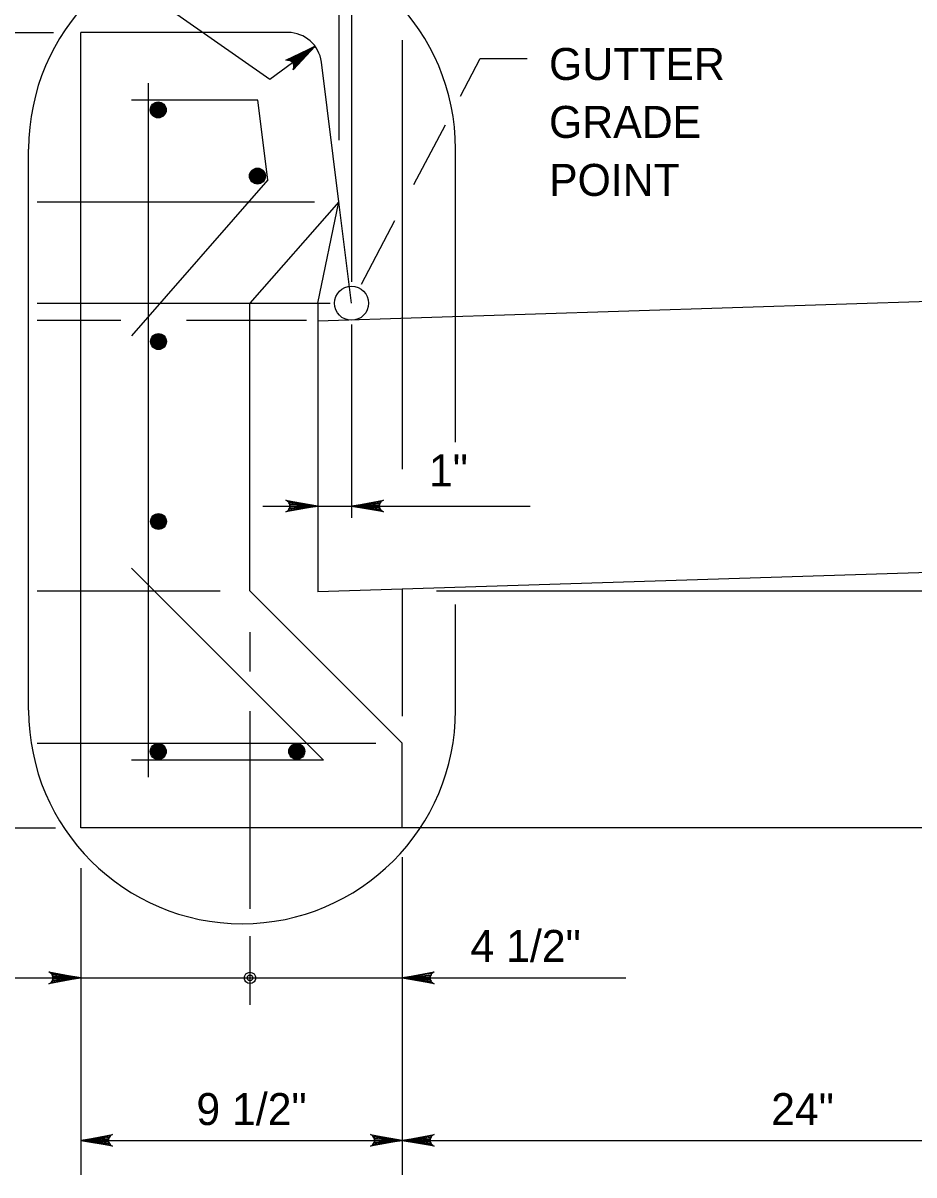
# Model space of a CAD drawing. Extents: x 2087776 to 2104538, y 970919 to 982612.
# Drawn here: x 2091868.6 to 2092142.8, y 971568.9 to 971923.5 of the extents above; entities that cross this region are included whole.
import ezdxf

# ---------------------------------------------------------------- set-up
doc = ezdxf.new("R2010")
doc.units = 0
doc.layers.add('1', color=7, linetype='Continuous')

msp = doc.modelspace()

# ---------------------------------------------------------------- linework, layer by layer
at = {"layer": '1'}
for p, q in [((2091965.83, 971939.25), (2091965.83, 971887.4)), ((2091944.63, 971906.14), (2091900.11, 971937.28)), ((2091969.73, 971935.94), (2091969.73, 971843.81)), ((2091676.79, 971920.59), (2091878.06, 971920.59)), ((2091886.4, 971675.78), (2091886.4, 971920.59)), ((2091950.13, 971920.59), (2091886.4, 971920.59)), ((2091985.36, 971918.24), (2091985.36, 971786.12)), ((2091958.52, 971916.34), (2091944.63, 971906.14)), ((2091965.83, 971868.5), (2091960.46, 971911.47)), ((2092003.25, 971901.02), (2092009.32, 971912.58)), ((2092009.32, 971912.58), (2092023.82, 971912.58)), ((2091907.23, 971691.4), (2091907.23, 971904.96)), ((2091940.92, 971899.75), (2091902.02, 971899.75)), ((2091943.99, 971875.19), (2091940.92, 971899.75)), ((2091988.93, 971873.77), (2091998.61, 971892.19)), ((2091870.36, 971711.94), (2091870.36, 971884.7)), ((2092001.75, 971794.49), (2092001.75, 971884.7)), ((2091943.99, 971875.19), (2091902.02, 971827.23)), ((2091872.94, 971868.5), (2091958.3, 971868.5)), ((2091965.83, 971868.5), (2091938.48, 971837.25)), ((2091959.32, 971837.25), (2091965.83, 971868.5)), ((2091969.73, 971837.25), (2091965.83, 971868.5)), ((2091972.79, 971843.06), (2091983.1, 971862.68)), ((2092332.79, 971843.59), (2091959.32, 971831.77)), ((2091872.94, 971837.25), (2091963.17, 971837.25)), ((2091938.48, 971748.7), (2091938.48, 971837.25)), ((2091959.32, 971837.25), (2091959.32, 971748.4)), ((2091969.73, 971837.25), (2091969.73, 971837.25)), ((2091872.94, 971832.04), (2091898.76, 971832.04)), ((2091918.92, 971832.04), (2091955.84, 971832.04)), ((2091969.73, 971830.69), (2091969.73, 971771.16)), ((2091942.47, 971774.82), (2092024.66, 971774.82)), ((2091961.1, 971696.61), (2091902.02, 971755.7)), ((2092235.36, 971757.14), (2091959.32, 971748.4)), ((2091872.94, 971748.7), (2091929.26, 971748.7)), ((2091985.36, 971701.83), (2091938.48, 971748.7)), ((2091985.36, 971749.26), (2091985.36, 971710.13)), ((2091995.83, 971748.7), (2092198.96, 971748.7)), ((2092001.75, 971711.94), (2092001.75, 971744.51)), ((2091938.48, 971735.98), (2091938.48, 971723.85)), ((2091938.48, 971711.62), (2091938.48, 971650.81)), ((2091872.94, 971701.83), (2091977.26, 971701.83)), ((2091985.36, 971675.78), (2091985.36, 971701.83)), ((2091961.1, 971696.61), (2091902.02, 971696.61)), ((2091792.91, 971675.78), (2091878.64, 971675.78)), ((2092297.86, 971675.78), (2091886.4, 971675.78)), ((2091985.36, 971666.74), (2091985.36, 971568.91)), ((2091886.4, 971663.32), (2091886.4, 971568.91)), ((2091938.48, 971642.46), (2091938.48, 971621.23)), ((2091830.01, 971629.55), (2092054.12, 971629.55)), ((2091886.4, 971579.55), (2092297.86, 971579.55))]:
    msp.add_line(p, q, dxfattribs=at)
for points in [[(2091958.52, 971916.34), (2091951.72, 971909.07), (2091951.87, 971909.5), (2091952.02, 971909.94), (2091951.98, 971910.32), (2091951.94, 971910.7), (2091951.79, 971910.99), (2091951.65, 971911.29), (2091951.41, 971911.52), (2091951.17, 971911.75), (2091950.82, 971911.9), (2091950.46, 971912.05), (2091950.01, 971912.04), (2091949.55, 971912.03), (2091958.52, 971916.34), (2091950.01, 971912.04), (2091950.46, 971912.05), (2091958.52, 971916.34), (2091950.82, 971911.9), (2091951.17, 971911.75), (2091958.52, 971916.34), (2091951.41, 971911.52), (2091951.65, 971911.29), (2091958.52, 971916.34), (2091951.79, 971910.99), (2091951.94, 971910.7), (2091958.52, 971916.34), (2091951.98, 971910.32), (2091952.02, 971909.94), (2091958.52, 971916.34), (2091951.87, 971909.5)], [(2091959.32, 971774.82), (2091949.53, 971772.99), (2091949.91, 971773.25), (2091950.29, 971773.51), (2091950.48, 971773.84), (2091950.68, 971774.17), (2091950.73, 971774.49), (2091950.79, 971774.82), (2091950.73, 971775.15), (2091950.68, 971775.48), (2091950.48, 971775.81), (2091950.29, 971776.14), (2091949.91, 971776.4), (2091949.53, 971776.66), (2091959.32, 971774.82), (2091949.91, 971776.4), (2091950.29, 971776.14), (2091959.32, 971774.82), (2091950.48, 971775.81), (2091950.68, 971775.48), (2091959.32, 971774.82), (2091950.73, 971775.15), (2091950.79, 971774.82), (2091959.32, 971774.82), (2091950.73, 971774.49), (2091950.68, 971774.17), (2091959.32, 971774.82), (2091950.48, 971773.84), (2091950.29, 971773.51), (2091959.32, 971774.82), (2091949.91, 971773.25)], [(2091969.73, 971774.82), (2091979.52, 971776.66), (2091979.14, 971776.4), (2091978.76, 971776.14), (2091978.57, 971775.81), (2091978.38, 971775.48), (2091978.32, 971775.15), (2091978.26, 971774.82), (2091978.32, 971774.49), (2091978.38, 971774.17), (2091978.57, 971773.84), (2091978.76, 971773.51), (2091979.14, 971773.25), (2091979.52, 971772.99), (2091969.73, 971774.82), (2091979.14, 971773.25), (2091978.76, 971773.51), (2091969.73, 971774.82), (2091978.57, 971773.84), (2091978.38, 971774.17), (2091969.73, 971774.82), (2091978.32, 971774.49), (2091978.26, 971774.82), (2091969.73, 971774.82), (2091978.32, 971775.15), (2091978.38, 971775.48), (2091969.73, 971774.82), (2091978.57, 971775.81), (2091978.76, 971776.14), (2091969.73, 971774.82), (2091979.14, 971776.4)], [(2091886.4, 971629.55), (2091876.61, 971627.72), (2091876.99, 971627.98), (2091877.36, 971628.24), (2091877.56, 971628.57), (2091877.75, 971628.9), (2091877.81, 971629.22), (2091877.87, 971629.55), (2091877.81, 971629.88), (2091877.75, 971630.21), (2091877.56, 971630.54), (2091877.36, 971630.87), (2091876.99, 971631.13), (2091876.61, 971631.39), (2091886.4, 971629.55), (2091876.99, 971631.13), (2091877.36, 971630.87), (2091886.4, 971629.55), (2091877.56, 971630.54), (2091877.75, 971630.21), (2091886.4, 971629.55), (2091877.81, 971629.88), (2091877.87, 971629.55), (2091886.4, 971629.55), (2091877.81, 971629.22), (2091877.75, 971628.9), (2091886.4, 971629.55), (2091877.56, 971628.57), (2091877.36, 971628.24), (2091886.4, 971629.55), (2091876.99, 971627.98)], [(2091985.36, 971629.55), (2091995.14, 971631.39), (2091994.77, 971631.13), (2091994.39, 971630.87), (2091994.2, 971630.54), (2091994, 971630.21), (2091993.94, 971629.88), (2091993.89, 971629.55), (2091993.94, 971629.22), (2091994, 971628.9), (2091994.2, 971628.57), (2091994.39, 971628.24), (2091994.77, 971627.98), (2091995.14, 971627.72), (2091985.36, 971629.55), (2091994.77, 971627.98), (2091994.39, 971628.24), (2091985.36, 971629.55), (2091994.2, 971628.57), (2091994, 971628.9), (2091985.36, 971629.55), (2091993.94, 971629.22), (2091993.89, 971629.55), (2091985.36, 971629.55), (2091993.94, 971629.88), (2091994, 971630.21), (2091985.36, 971629.55), (2091994.2, 971630.54), (2091994.39, 971630.87), (2091985.36, 971629.55), (2091994.77, 971631.13)], [(2091886.4, 971579.55), (2091896.18, 971581.39), (2091895.8, 971581.13), (2091895.43, 971580.87), (2091895.23, 971580.54), (2091895.04, 971580.21), (2091894.98, 971579.88), (2091894.93, 971579.55), (2091894.98, 971579.22), (2091895.04, 971578.9), (2091895.23, 971578.57), (2091895.43, 971578.24), (2091895.8, 971577.98), (2091896.18, 971577.72), (2091886.4, 971579.55), (2091895.8, 971577.98), (2091895.43, 971578.24), (2091886.4, 971579.55), (2091895.23, 971578.57), (2091895.04, 971578.9), (2091886.4, 971579.55), (2091894.98, 971579.22), (2091894.93, 971579.55), (2091886.4, 971579.55), (2091894.98, 971579.88), (2091895.04, 971580.21), (2091886.4, 971579.55), (2091895.23, 971580.54), (2091895.43, 971580.87), (2091886.4, 971579.55), (2091895.8, 971581.13)], [(2091985.36, 971579.55), (2091975.57, 971577.72), (2091975.95, 971577.98), (2091976.33, 971578.24), (2091976.52, 971578.57), (2091976.72, 971578.9), (2091976.77, 971579.22), (2091976.83, 971579.55), (2091976.77, 971579.88), (2091976.72, 971580.21), (2091976.52, 971580.54), (2091976.33, 971580.87), (2091975.95, 971581.13), (2091975.57, 971581.39), (2091985.36, 971579.55), (2091975.95, 971581.13), (2091976.33, 971580.87), (2091985.36, 971579.55), (2091976.52, 971580.54), (2091976.72, 971580.21), (2091985.36, 971579.55), (2091976.77, 971579.88), (2091976.83, 971579.55), (2091985.36, 971579.55), (2091976.77, 971579.22), (2091976.72, 971578.9), (2091985.36, 971579.55), (2091976.52, 971578.57), (2091976.33, 971578.24), (2091985.36, 971579.55), (2091975.95, 971577.98)], [(2091985.36, 971579.55), (2091995.14, 971581.39), (2091994.77, 971581.13), (2091994.39, 971580.87), (2091994.2, 971580.54), (2091994, 971580.21), (2091993.94, 971579.88), (2091993.89, 971579.55), (2091993.94, 971579.22), (2091994, 971578.9), (2091994.2, 971578.57), (2091994.39, 971578.24), (2091994.77, 971577.98), (2091995.14, 971577.72), (2091985.36, 971579.55), (2091994.77, 971577.98), (2091994.39, 971578.24), (2091985.36, 971579.55), (2091994.2, 971578.57), (2091994, 971578.9), (2091985.36, 971579.55), (2091993.94, 971579.22), (2091993.89, 971579.55), (2091985.36, 971579.55), (2091993.94, 971579.88), (2091994, 971580.21), (2091985.36, 971579.55), (2091994.2, 971580.54), (2091994.39, 971580.87), (2091985.36, 971579.55), (2091994.77, 971581.13)]]:
    msp.add_lwpolyline(points, dxfattribs=at)
for centre, radius in [((2091910.24, 971896.74), 2.45), ((2091910.24, 971896.74), 2.28), ((2091910.24, 971896.74), 2.11), ((2091910.24, 971896.74), 1.93), ((2091910.24, 971896.74), 1.76), ((2091910.24, 971896.74), 1.58), ((2091910.24, 971896.74), 1.41), ((2091910.24, 971896.74), 1.23), ((2091910.24, 971896.74), 1.06), ((2091910.24, 971896.74), 0.886), ((2091910.24, 971896.74), 0.711), ((2091910.24, 971896.74), 0.537), ((2091910.24, 971896.74), 0.363), ((2091910.24, 971896.74), 0.188), ((2091940.78, 971876.39), 2.45), ((2091940.78, 971876.39), 2.28), ((2091940.78, 971876.39), 2.11), ((2091940.78, 971876.39), 1.93), ((2091940.78, 971876.39), 1.76), ((2091940.78, 971876.39), 1.58), ((2091940.78, 971876.39), 1.41), ((2091940.78, 971876.39), 1.23), ((2091940.78, 971876.39), 1.06), ((2091940.78, 971876.39), 0.886), ((2091940.78, 971876.39), 0.711), ((2091940.78, 971876.39), 0.537), ((2091940.78, 971876.39), 0.363), ((2091940.78, 971876.39), 0.188), ((2091969.73, 971837.25), 5.25), ((2091910.33, 971825.45), 2.45), ((2091910.33, 971825.45), 2.28), ((2091910.33, 971825.45), 2.11), ((2091910.33, 971825.45), 1.93), ((2091910.33, 971825.45), 1.76), ((2091910.33, 971825.45), 1.58), ((2091910.33, 971825.45), 1.41), ((2091910.33, 971825.45), 1.23), ((2091910.33, 971825.45), 1.06), ((2091910.33, 971825.45), 0.886), ((2091910.33, 971825.45), 0.711), ((2091910.33, 971825.45), 0.537), ((2091910.33, 971825.45), 0.363), ((2091910.33, 971825.45), 0.188), ((2091910.33, 971770.05), 2.45), ((2091910.33, 971770.05), 2.28), ((2091910.33, 971770.05), 2.11), ((2091910.33, 971770.05), 1.93), ((2091910.33, 971770.05), 1.76), ((2091910.33, 971770.05), 1.58), ((2091910.33, 971770.05), 1.41), ((2091910.33, 971770.05), 1.23), ((2091910.33, 971770.05), 1.06), ((2091910.33, 971770.05), 0.886), ((2091910.33, 971770.05), 0.711), ((2091910.33, 971770.05), 0.537), ((2091910.33, 971770.05), 0.363), ((2091910.33, 971770.05), 0.188), ((2091910.25, 971699.25), 2.45), ((2091952.88, 971699.29), 2.45), ((2091910.25, 971699.25), 2.28), ((2091910.25, 971699.25), 2.11), ((2091910.25, 971699.25), 1.93), ((2091910.25, 971699.25), 1.76), ((2091910.25, 971699.25), 1.58), ((2091910.25, 971699.25), 1.41), ((2091910.25, 971699.25), 1.23), ((2091910.25, 971699.25), 1.06), ((2091910.25, 971699.25), 0.886), ((2091910.25, 971699.25), 0.711), ((2091910.25, 971699.25), 0.537), ((2091910.25, 971699.25), 0.363), ((2091910.25, 971699.25), 0.188), ((2091952.88, 971699.29), 2.28), ((2091952.88, 971699.29), 2.11), ((2091952.88, 971699.29), 1.93), ((2091952.88, 971699.29), 1.76), ((2091952.88, 971699.29), 1.58), ((2091952.88, 971699.29), 1.41), ((2091952.88, 971699.29), 1.23), ((2091952.88, 971699.29), 1.06), ((2091952.88, 971699.29), 0.886), ((2091952.88, 971699.29), 0.711), ((2091952.88, 971699.29), 0.537), ((2091952.88, 971699.29), 0.363), ((2091952.88, 971699.29), 0.188), ((2091938.48, 971629.55), 1.75), ((2091938.48, 971629.55), 0.875)]:
    msp.add_circle(centre, radius, dxfattribs=at)
for centre, radius, start, end in [((2091936.06, 971884.7), 65.69, 0, 180), ((2091950.13, 971910.18), 10.41, 7.1218, 90), ((2091936.06, 971711.94), 65.69, 180, 0)]:
    msp.add_arc(centre, radius, start, end, dxfattribs=at)

# ---------------------------------------------------------------- texts
for s, p in [('GUTTER', (2092030.52, 971905.97)), ('GRADE', (2092030.52, 971888.13)), ('POINT', (2092030.52, 971870.28)), ('1"', (2091993.55, 971780.87)), ('24"', (2092098.87, 971584.24))]:
    msp.add_text(s, height=9.843, dxfattribs=at).set_placement(p)
for s, p in [('4 1/2"', (2092006.34, 971634.48)), ('9 1/2"', (2091921.98, 971584.27))]:
    msp.add_text(s, height=9.843, rotation=360, dxfattribs=at).set_placement(p)

doc.saveas('drawing.dxf')
